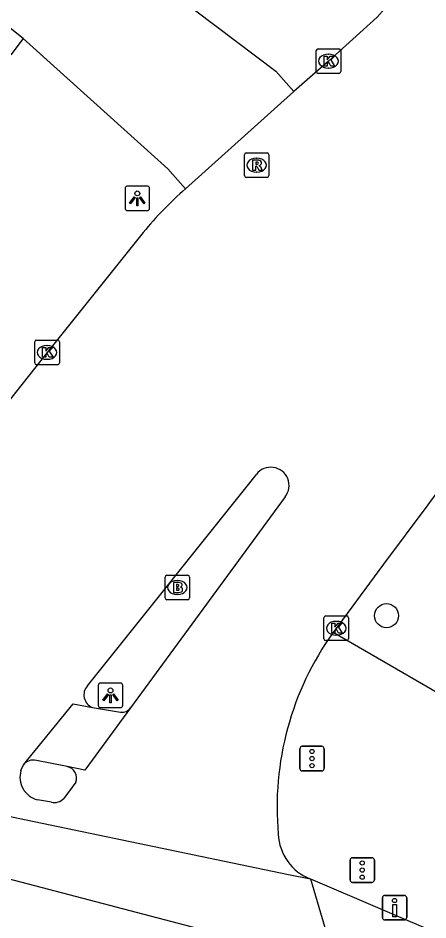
# Model space of a CAD drawing. Extents: x 161771 to 163125, y 382479 to 383177.
# Drawn here: x 162391.31 to 162408, y 382563.22 to 382599.89 of the extents above; entities that cross this region are included whole.
import ezdxf

# ---------------------------------------------------------------- set-up
doc = ezdxf.new("R2010")
doc.units = 0
for name, color, linetype in [('IMGEO_Boom', 7, 'Continuous'), ('IMGEO_Brandkraan', 7, 'Continuous'), ('IMGEO_Drukknoppaal', 7, 'Continuous'), ('IMGEO_Fietspad_gesloten', 7, 'Continuous'), ('IMGEO_Kolk', 7, 'Continuous'), ('IMGEO_Lichtpunt', 7, 'Continuous'), ('IMGEO_Rijbaan_lokaal_gesloten', 7, 'Continuous'), ('IMGEO_Rijbaan_lokaal_open', 7, 'Continuous'), ('IMGEO_Rioolput', 7, 'Continuous'), ('IMGEO_Verkeersregelinstallatiepaal', 7, 'Continuous'), ('IMGEO_Voetpad_open', 7, 'Continuous')]:
    doc.layers.add(name, color=color, linetype=linetype)

msp = doc.modelspace()

# ---------------------------------------------------------------- linework, layer by layer
at = {"layer": 'IMGEO_Boom'}
msp.add_circle((162406.313, 382575.59), 0.489, dxfattribs=at)
at = {"layer": 'IMGEO_Brandkraan'}
for p, q in [((162397.296, 382576.31), (162397.296, 382577.162)), ((162397.371, 382577.236), (162398.223, 382577.236)), ((162398.297, 382577.162), (162398.297, 382576.31)), ((162397.784, 382577.016), (162397.809, 382577.016)), ((162397.807, 382576.456), (162397.782, 382576.456)), ((162398.223, 382576.236), (162397.371, 382576.236))]:
    msp.add_line(p, q, dxfattribs=at)
for points in [[(162397.296, 382576.31), (162397.296, 382577.162)], [(162397.371, 382577.236), (162398.223, 382577.236)], [(162398.297, 382577.162), (162398.297, 382576.31)], [(162397.644, 382576.936), (162397.644, 382576.536), (162397.857, 382576.536)], [(162397.875, 382576.936), (162397.644, 382576.936)], [(162397.823, 382576.855), (162397.769, 382576.855), (162397.769, 382576.779)], [(162397.769, 382576.779), (162397.822, 382576.779)], [(162397.831, 382576.703), (162397.769, 382576.703), (162397.769, 382576.622)], [(162397.769, 382576.622), (162397.831, 382576.622)], [(162398.223, 382576.236), (162397.371, 382576.236)]]:
    msp.add_lwpolyline(points, dxfattribs=at)
for centre, radius, start, end in [((162397.373, 382577.16), 0.0765, 91.552, 178.448), ((162397.373, 382577.16), 0.0765, 91.552, 178.448), ((162398.221, 382577.16), 0.0765, 1.552, 88.448), ((162398.221, 382577.16), 0.0765, 1.552, 88.448), ((162397.824, 382576.817), 0.0379, 267.8285, 90.9355), ((162397.879, 382576.791), 0.145, 59.4692, 91.5367), ((162397.904, 382576.838), 0.0922, 285.5137, 58.1501), ((162397.832, 382576.662), 0.0404, 269.8759, 90.5077), ((162397.863, 382576.787), 0.251, 268.6676, 293.5347), ((162397.909, 382576.646), 0.105, 301.3115, 78.989), ((162397.373, 382576.312), 0.0765, 181.552, 268.448), ((162397.373, 382576.312), 0.0765, 181.552, 268.448), ((162398.221, 382576.312), 0.0765, 271.552, 358.448), ((162398.221, 382576.312), 0.0765, 271.552, 358.448)]:
    msp.add_arc(centre, radius, start, end, dxfattribs=at)
for centre, major_axis, ratio, start_param, end_param in [((162397.783, 382576.736), (-0.387, 0.002), 0.722429, 4.712389, 7.853982), ((162397.808, 382576.736), (-0.39, 0.002), 0.717154, 1.570796, 4.712389)]:
    msp.add_ellipse(centre, major_axis=major_axis, ratio=ratio, start_param=start_param, end_param=end_param, dxfattribs=at)
at = {"layer": 'IMGEO_Drukknoppaal'}
for p, q in [((162406.144, 382563.316), (162406.144, 382564.116)), ((162406.144, 382564.116), (162406.144, 382563.316)), ((162406.244, 382564.216), (162407.034, 382564.216)), ((162407.034, 382564.216), (162406.244, 382564.216)), ((162407.134, 382564.116), (162407.134, 382563.316)), ((162407.134, 382563.316), (162407.134, 382564.116)), ((162407.034, 382563.216), (162406.244, 382563.216)), ((162406.244, 382563.216), (162407.034, 382563.216))]:
    msp.add_line(p, q, dxfattribs=at)
msp.add_lwpolyline([(162406.714, 382563.841), (162406.714, 382563.341), (162406.564, 382563.341), (162406.564, 382563.841), (162406.714, 382563.841)], dxfattribs=at)
msp.add_circle((162406.639, 382564.006), 0.085, dxfattribs=at)
for centre, start, end in [((162406.244, 382564.116), 90, 180), ((162406.244, 382564.116), 90, 180), ((162407.034, 382564.116), 0, 90), ((162407.034, 382564.116), 360, 90), ((162406.244, 382563.316), 180, 270), ((162406.244, 382563.316), 180, 270), ((162407.034, 382563.316), 270, 0), ((162407.034, 382563.316), 270, 0)]:
    msp.add_arc(centre, 0.1, start, end, dxfattribs=at)
at = {"layer": 'IMGEO_Fietspad_gesloten'}
msp.add_lwpolyline([(162403.216, 382564.883), (162475.554, 382533.976), (162479.297, 382532.536), (162495.481, 382527.248)], dxfattribs=at)
at = {"layer": 'IMGEO_Kolk'}
for p, q in [((162403.45, 382597.715), (162403.45, 382598.567)), ((162403.525, 382598.641), (162404.377, 382598.641)), ((162404.451, 382598.567), (162404.451, 382597.715)), ((162403.938, 382598.421), (162403.963, 382598.421)), ((162403.961, 382597.861), (162403.936, 382597.861)), ((162404.377, 382597.641), (162403.525, 382597.641)), ((162391.994, 382585.87), (162391.994, 382586.722)), ((162392.069, 382586.796), (162392.921, 382586.796)), ((162392.995, 382586.722), (162392.995, 382585.87)), ((162392.482, 382586.576), (162392.507, 382586.576)), ((162392.505, 382586.016), (162392.48, 382586.016)), ((162392.921, 382585.796), (162392.069, 382585.796)), ((162403.765, 382574.653), (162403.765, 382575.505)), ((162403.84, 382575.579), (162404.692, 382575.579)), ((162404.253, 382575.359), (162404.278, 382575.359)), ((162404.766, 382575.505), (162404.766, 382574.653)), ((162404.276, 382574.799), (162404.251, 382574.799)), ((162404.692, 382574.579), (162403.84, 382574.579))]:
    msp.add_line(p, q, dxfattribs=at)
for points in [[(162403.45, 382597.715), (162403.45, 382598.567)], [(162403.525, 382598.641), (162404.377, 382598.641)], [(162404.451, 382598.567), (162404.451, 382597.715)], [(162403.771, 382598.341), (162403.894, 382598.341), (162403.894, 382598.19), (162404.024, 382598.341), (162404.188, 382598.341), (162404.042, 382598.19), (162404.195, 382597.941), (162404.043, 382597.941), (162403.958, 382598.105), (162403.894, 382598.038), (162403.894, 382597.941), (162403.771, 382597.941), (162403.771, 382598.341)], [(162404.377, 382597.641), (162403.525, 382597.641)], [(162391.994, 382585.87), (162391.994, 382586.722)], [(162392.069, 382586.796), (162392.921, 382586.796)], [(162392.995, 382586.722), (162392.995, 382585.87)], [(162392.315, 382586.496), (162392.438, 382586.496), (162392.438, 382586.345), (162392.568, 382586.496), (162392.732, 382586.496), (162392.586, 382586.345), (162392.739, 382586.096), (162392.587, 382586.096), (162392.502, 382586.26), (162392.438, 382586.193), (162392.438, 382586.096), (162392.315, 382586.096), (162392.315, 382586.496)], [(162392.921, 382585.796), (162392.069, 382585.796)], [(162403.765, 382574.653), (162403.765, 382575.505)], [(162403.84, 382575.579), (162404.692, 382575.579)], [(162404.766, 382575.505), (162404.766, 382574.653)], [(162404.086, 382575.279), (162404.209, 382575.279), (162404.209, 382575.128), (162404.339, 382575.279), (162404.503, 382575.279), (162404.357, 382575.128), (162404.51, 382574.879), (162404.358, 382574.879), (162404.273, 382575.043), (162404.209, 382574.976), (162404.209, 382574.879), (162404.086, 382574.879), (162404.086, 382575.279)], [(162404.692, 382574.579), (162403.84, 382574.579)]]:
    msp.add_lwpolyline(points, dxfattribs=at)
for centre, start, end in [((162403.527, 382598.565), 91.552, 178.448), ((162403.527, 382598.565), 91.552, 178.448), ((162404.375, 382598.565), 1.552, 88.448), ((162404.375, 382598.565), 1.552, 88.448), ((162403.527, 382597.717), 181.552, 268.448), ((162403.527, 382597.717), 181.552, 268.448), ((162404.375, 382597.717), 271.552, 358.448), ((162404.375, 382597.717), 271.552, 358.448), ((162392.071, 382586.72), 91.552, 178.448), ((162392.071, 382586.72), 91.552, 178.448), ((162392.919, 382586.72), 1.552, 88.448), ((162392.919, 382586.72), 1.552, 88.448), ((162392.071, 382585.872), 181.552, 268.448), ((162392.071, 382585.872), 181.552, 268.448), ((162392.919, 382585.872), 271.552, 358.448), ((162392.919, 382585.872), 271.552, 358.448), ((162403.842, 382575.503), 91.552, 178.448), ((162403.842, 382575.503), 91.552, 178.448), ((162404.69, 382575.503), 1.552, 88.448), ((162404.69, 382575.503), 1.552, 88.448), ((162403.842, 382574.655), 181.552, 268.448), ((162403.842, 382574.655), 181.552, 268.448), ((162404.69, 382574.655), 271.552, 358.448), ((162404.69, 382574.655), 271.552, 358.448)]:
    msp.add_arc(centre, 0.0765, start, end, dxfattribs=at)
for centre, major_axis, ratio, start_param, end_param in [((162403.937, 382598.141), (-0.387, 0.002), 0.722429, 4.712389, 7.853982), ((162403.962, 382598.141), (-0.39, 0.002), 0.717154, 1.570796, 4.712389), ((162392.481, 382586.296), (-0.387, 0.002), 0.722429, 4.712389, 7.853982), ((162392.506, 382586.296), (-0.39, 0.002), 0.717154, 1.570796, 4.712389), ((162404.252, 382575.079), (-0.387, 0.002), 0.722429, 4.712389, 7.853982), ((162404.277, 382575.079), (-0.39, 0.002), 0.717154, 1.570796, 4.712389)]:
    msp.add_ellipse(centre, major_axis=major_axis, ratio=ratio, start_param=start_param, end_param=end_param, dxfattribs=at)
at = {"layer": 'IMGEO_Lichtpunt'}
for p, q in [((162395.67, 382592.964), (162395.67, 382592.157)), ((162395.67, 382592.964), (162395.67, 382592.157)), ((162396.572, 382593.059), (162395.764, 382593.059)), ((162396.572, 382593.059), (162395.764, 382593.059)), ((162396.666, 382592.157), (162396.666, 382592.964)), ((162396.666, 382592.157), (162396.666, 382592.964)), ((162395.764, 382592.063), (162396.572, 382592.063)), ((162395.764, 382592.063), (162396.572, 382592.063)), ((162394.58, 382572.753), (162394.58, 382571.946)), ((162394.58, 382572.753), (162394.58, 382571.946)), ((162395.482, 382572.848), (162394.674, 382572.848)), ((162395.482, 382572.848), (162394.674, 382572.848)), ((162395.576, 382571.946), (162395.576, 382572.753)), ((162395.576, 382571.946), (162395.576, 382572.753)), ((162394.674, 382571.852), (162395.482, 382571.852)), ((162394.674, 382571.852), (162395.482, 382571.852))]:
    msp.add_line(p, q, dxfattribs=at)
for points in [[(162396.044, 382592.628), (162396.083, 382592.6), (162395.895, 382592.338), (162395.857, 382592.365), (162396.044, 382592.628)], [(162396.146, 382592.58), (162396.193, 382592.58), (162396.193, 382592.258), (162396.146, 382592.258), (162396.146, 382592.58)], [(162396.256, 382592.6), (162396.294, 382592.627), (162396.481, 382592.365), (162396.442, 382592.337), (162396.256, 382592.6)], [(162394.954, 382572.417), (162394.993, 382572.389), (162394.805, 382572.127), (162394.767, 382572.154), (162394.954, 382572.417)], [(162395.166, 382572.389), (162395.204, 382572.416), (162395.391, 382572.154), (162395.352, 382572.126), (162395.166, 382572.389)], [(162395.056, 382572.369), (162395.103, 382572.369), (162395.103, 382572.047), (162395.056, 382572.047), (162395.056, 382572.369)]]:
    msp.add_lwpolyline(points, dxfattribs=at)
for centre in [(162396.169, 382592.762), (162395.079, 382572.551)]:
    msp.add_circle(centre, 0.0994, dxfattribs=at)
for centre, start, end in [((162395.764, 382592.964), 90, 180), ((162395.764, 382592.964), 90, 180), ((162396.572, 382592.964), 0, 90), ((162396.572, 382592.964), 0, 90), ((162395.764, 382592.157), 180, 270), ((162395.764, 382592.157), 180, 270), ((162396.572, 382592.157), 270, 0), ((162396.572, 382592.157), 270, 360), ((162394.674, 382572.753), 90, 180), ((162394.674, 382572.753), 90, 180), ((162395.482, 382572.753), 0, 90), ((162395.482, 382572.753), 0, 90), ((162394.674, 382571.946), 180, 270), ((162394.674, 382571.946), 180, 270), ((162395.482, 382571.946), 270, 0), ((162395.482, 382571.946), 270, 360)]:
    msp.add_arc(centre, 0.0946, start, end, dxfattribs=at)
at = {"layer": 'IMGEO_Rijbaan_lokaal_gesloten'}
for points in [[(162372.314, 382571.332), (162372.627, 382571.251), (162402.327, 382565.068), (162403.216, 382564.883)], [(162400.589, 382562.35), (162371.759, 382569.909)], [(162403.216, 382564.883), (162404.14, 382561.763)]]:
    msp.add_lwpolyline(points, dxfattribs=at)
at = {"layer": 'IMGEO_Rijbaan_lokaal_open'}
for points in [[(162391.524, 382599.061), (162379.408, 382608.712), (162379.028, 382608.247)], [(162397.717, 382600.824), (162401.803, 382597.737), (162402.538, 382596.903)], [(162406.248, 382600.285), (162405.935, 382599.931), (162403.952, 382598.14), (162402.538, 382596.903)], [(162398.128, 382592.945), (162397.408, 382593.766), (162391.524, 382599.061)], [(162402.538, 382596.903), (162398.128, 382592.945)], [(162396.411, 382591.174), (162392.495, 382586.296), (162384.1, 382575.703), (162383.352, 382574.724)], [(162411.282, 382584.599), (162411.216, 382584.51), (162407.992, 382580.104), (162406.193, 382577.683), (162404.135, 382574.905)], [(162394.136, 382572.741), (162401.015, 382581.336)], [(162402.185, 382580.425), (162395.885, 382571.838)], [(162391.531, 382569.531), (162393.555, 382572.012), (162394.34, 382571.858)], [(162395.885, 382571.838), (162394.038, 382569.312), (162393.31, 382569.454)], [(162391.43, 382569.29), (162391.531, 382569.531)], [(162393.665, 382568.82), (162393.177, 382568.162)], [(162392.672, 382568.004), (162392.107, 382568.106)]]:
    msp.add_lwpolyline(points, dxfattribs=at)
for centre, radius, start, end in [((162407.411, 382582.228), 14.178, 130.8966, 140.8773), ((162401.604, 382580.886), 0.741, 321.5481, 142.6409), ((162414.051, 382567.806), 12.195, 144.4022, 185.1869), ((162394.547, 382572.371), 0.553, 137.9579, 248.0597), ((162393.218, 382568.986), 0.477, 339.6424, 78.8497), ((162392.339, 382569.024), 0.947, 163.7122, 255.8089), ((162392.786, 382568.524), 0.533, 257.5868, 317.16), ((162403.943, 382566.787), 2.038, 182.3436, 249.1177)]:
    msp.add_arc(centre, radius, start, end, dxfattribs=at)
at = {"layer": 'IMGEO_Rioolput'}
for p, q in [((162400.6, 382594.41), (162401.452, 382594.41)), ((162400.525, 382593.484), (162400.525, 382594.336)), ((162401.013, 382594.19), (162401.038, 382594.19)), ((162401.526, 382594.336), (162401.526, 382593.484)), ((162401.452, 382593.41), (162400.6, 382593.41)), ((162401.036, 382593.63), (162401.011, 382593.63))]:
    msp.add_line(p, q, dxfattribs=at)
for points in [[(162400.6, 382594.41), (162401.452, 382594.41)], [(162400.525, 382593.484), (162400.525, 382594.336)], [(162401.114, 382594.108), (162400.862, 382594.11), (162400.862, 382593.71)], [(162401.04, 382594.029), (162400.986, 382594.029), (162400.986, 382593.948)], [(162401.526, 382594.336), (162401.526, 382593.484)], [(162400.862, 382593.71), (162400.986, 382593.71), (162400.986, 382593.872), (162400.997, 382593.872)], [(162400.986, 382593.948), (162401.038, 382593.948)], [(162401.044, 382593.843), (162401.115, 382593.71), (162401.255, 382593.71), (162401.19, 382593.836)], [(162401.452, 382593.41), (162400.6, 382593.41)]]:
    msp.add_lwpolyline(points, dxfattribs=at)
for centre, radius, start, end in [((162400.602, 382594.334), 0.0765, 91.552, 178.448), ((162400.602, 382594.334), 0.0765, 91.552, 178.448), ((162401.45, 382594.334), 0.0765, 1.552, 88.448), ((162401.45, 382594.334), 0.0765, 1.552, 88.448), ((162401.046, 382593.933), 0.0964, 77.0061, 93.1865), ((162401.06, 382593.99), 0.0378, 276.6634, 79.6772), ((162401.113, 382593.998), 0.109, 350.3612, 89.416), ((162400.996, 382593.819), 0.0533, 26.0293, 88.6989), ((162401.022, 382594.137), 0.19, 274.7715, 282.9687), ((162401.111, 382593.998), 0.112, 277.5842, 350.9817), ((162401.095, 382593.783), 0.108, 29.5134, 73.7905), ((162400.602, 382593.486), 0.0765, 181.552, 268.448), ((162400.602, 382593.486), 0.0765, 181.552, 268.448), ((162401.45, 382593.486), 0.0765, 271.552, 358.448), ((162401.45, 382593.486), 0.0765, 271.552, 358.448)]:
    msp.add_arc(centre, radius, start, end, dxfattribs=at)
for centre, major_axis, ratio, start_param, end_param in [((162401.012, 382593.91), (-0.387, 0.002), 0.722429, 4.712389, 7.853982), ((162401.037, 382593.91), (-0.39, 0.002), 0.717154, 1.570796, 4.712389)]:
    msp.add_ellipse(centre, major_axis=major_axis, ratio=ratio, start_param=start_param, end_param=end_param, dxfattribs=at)
at = {"layer": 'IMGEO_Verkeersregelinstallatiepaal'}
for p, q in [((162402.885, 382570.279), (162403.675, 382570.279)), ((162403.675, 382570.279), (162402.885, 382570.279)), ((162402.785, 382569.379), (162402.785, 382570.179)), ((162402.785, 382570.179), (162402.785, 382569.379)), ((162403.775, 382570.179), (162403.775, 382569.379)), ((162403.775, 382569.379), (162403.775, 382570.179)), ((162403.675, 382569.279), (162402.885, 382569.279)), ((162402.885, 382569.279), (162403.675, 382569.279)), ((162404.828, 382564.845), (162404.828, 382565.645)), ((162404.828, 382565.645), (162404.828, 382564.845)), ((162404.928, 382565.745), (162405.718, 382565.745)), ((162405.718, 382565.745), (162404.928, 382565.745)), ((162405.818, 382565.645), (162405.818, 382564.845)), ((162405.818, 382564.845), (162405.818, 382565.645)), ((162405.718, 382564.745), (162404.928, 382564.745)), ((162404.928, 382564.745), (162405.718, 382564.745))]:
    msp.add_line(p, q, dxfattribs=at)
for centre in [(162403.28, 382570.069), (162403.28, 382569.779), (162403.28, 382569.489), (162405.323, 382565.535), (162405.323, 382565.245), (162405.323, 382564.955)]:
    msp.add_circle(centre, 0.085, dxfattribs=at)
for centre, start, end in [((162402.885, 382570.179), 90, 180), ((162402.885, 382570.179), 90, 180), ((162403.675, 382570.179), 0, 90), ((162403.675, 382570.179), 360, 90), ((162402.885, 382569.379), 180, 270), ((162402.885, 382569.379), 180, 270), ((162403.675, 382569.379), 270, 0), ((162403.675, 382569.379), 270, 0), ((162404.928, 382565.645), 90, 180), ((162404.928, 382565.645), 90, 180), ((162405.718, 382565.645), 0, 90), ((162405.718, 382565.645), 360, 90), ((162404.928, 382564.845), 180, 270), ((162404.928, 382564.845), 180, 270), ((162405.718, 382564.845), 270, 0), ((162405.718, 382564.845), 270, 0)]:
    msp.add_arc(centre, 0.1, start, end, dxfattribs=at)
at = {"layer": 'IMGEO_Voetpad_open'}
for points in [[(162391.524, 382599.061), (162391.016, 382598.4)], [(162410.234, 382571.388), (162404.135, 382574.905)], [(162394.34, 382571.858), (162395.486, 382571.664)], [(162393.31, 382569.454), (162392.059, 382569.707)]]:
    msp.add_lwpolyline(points, dxfattribs=at)
for centre, radius, start, end in [((162395.53, 382572.108), 0.446, 264.378, 322.7451), ((162391.939, 382569.186), 0.535, 77.078, 139.7919)]:
    msp.add_arc(centre, radius, start, end, dxfattribs=at)

doc.saveas('drawing.dxf')
